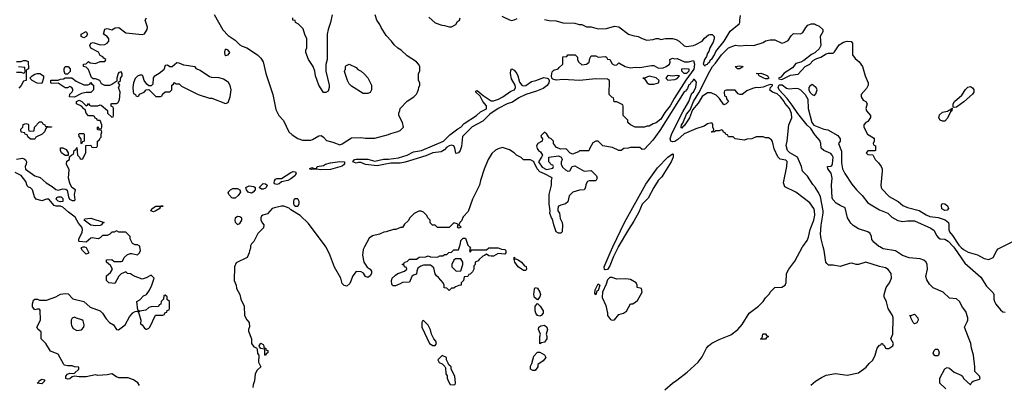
# Model space of a CAD drawing. Header units: inches. Extents: x 2348352 to 2479776, y 460422 to 613655.
# Tile 580 of 590: x 2453159 to 2461622, y 588810 to 591953. Entities that reach past the tile are written whole.
import ezdxf

# ---------------------------------------------------------------- set-up
doc = ezdxf.new("R2010")
doc.units = ezdxf.units.IN
doc.header["$MEASUREMENT"] = 0
for name, color, linetype in [('C4558', 7, 'Continuous'), ('C4559', 7, 'Continuous'), ('C4568', 7, 'Continuous'), ('C4569', 7, 'Continuous')]:
    doc.layers.add(name, color=color, linetype=linetype)

msp = doc.modelspace()

# ---------------------------------------------------------------- linework, layer by layer
at = {"layer": 'C4558', "color": 4}
for points, elevation in [([(2454189.3, 588809.3), (2454172.9, 588832.9), (2454138, 588858), (2454090, 588875.3), (2454010, 588875.3), (2453990, 588882), (2453950, 588908), (2453910, 588899), (2453830, 588895.3), (2453810, 588899), (2453730, 588883.7), (2453670, 588883.7), (2453630, 588889.2), (2453610, 588884), (2453590, 588864.5), (2453570, 588863.7), (2453555.3, 588870), (2453556, 588890), (2453570, 588906.8), (2453590, 588914.8), (2453610, 588911), (2453630, 588916), (2453668, 588950), (2453666, 588966), (2453630, 588968.7), (2453610, 588978), (2453570, 588979), (2453544.7, 588984.7), (2453538, 588990), (2453490, 589078), (2453423.1, 589103.1), (2453382, 589170), (2453344, 589210), (2453342, 589270), (2453318, 589290), (2453306, 589310), (2453338, 589370), (2453335.3, 589455.3), (2453330, 589466), (2453310, 589466), (2453290, 589458), (2453270, 589486), (2453269.1, 589510.9), (2453278, 589542), (2453288.9, 589551.1), (2453311.1, 589551.1), (2453330, 589542), (2453390, 589542), (2453470, 589571), (2453510, 589594.8), (2453550, 589600.7), (2453575.5, 589595.5), (2453614.8, 589554.8), (2453710.7, 589530.7), (2453763, 589483), (2453850, 589451), (2453870, 589431.3), (2453900.7, 589380.7), (2453930.6, 589350.6), (2453964.7, 589330), (2453990, 589291.3), (2454008, 589288), (2454065.1, 589330), (2454102, 589398), (2454130, 589434), (2454150, 589444.9), (2454166.4, 589446.4), (2454178, 589442), (2454186, 589450), (2454175.3, 589455.3), (2454166, 589530), (2454190, 589544.7), (2454221.5, 589578.5), (2454248, 589590), (2454272.9, 589627.1), (2454293.2, 589670), (2454313.2, 589730), (2454290, 589758), (2454246.4, 589733.6), (2454210, 589724), (2454138, 589750), (2454110, 589768.7), (2454086, 589770), (2454070, 589786), (2454030, 589768), (2454010.9, 589749.1), (2453976, 589684), (2453926, 589690), (2453906, 589710), (2453906, 589750), (2453940.4, 589779.6), (2453955.3, 589810), (2453940.4, 589840.4), (2453906, 589870), (2453906, 589890), (2453951.6, 589891.6), (2453970, 589874), (2454030, 589874), (2454042, 589878), (2454055.3, 589910), (2454084.1, 589935.9), (2454110, 589944), (2454123.5, 589943.5), (2454170, 589932), (2454188, 589950), (2454198, 589970), (2454191.3, 590000)], 32), ([(2453715, 590000), (2453730, 589994), (2453752, 589950), (2453750, 589946), (2453730, 589938), (2453698, 589970), (2453688, 589990), (2453690, 589994), (2453705, 590000)], 32), ([(2455142, 590000), (2455142, 589990), (2455132.7, 589967.3), (2455131.6, 589948.4), (2455114, 589910), (2455018, 589862), (2455004, 589830), (2455000.7, 589710), (2455019.1, 589670), (2455023.4, 589643.4), (2455050.7, 589590), (2455058.8, 589550), (2455086.8, 589490), (2455091.3, 589410), (2455110, 589372), (2455132, 589350), (2455132.7, 589312.7), (2455124.7, 589290), (2455125.4, 589274.6), (2455151.3, 589210), (2455151.3, 589170), (2455170, 589142), (2455192.7, 589132.7), (2455199.6, 589119.6), (2455203.6, 589083.6), (2455214, 589070), (2455211.3, 589010), (2455231.3, 588970), (2455199.6, 588940.4), (2455182, 588910), (2455178, 588850), (2455165.4, 588814.6), (2455162, 588790)], 32), ([(2456121.9, 590000), (2456110, 589978), (2456104, 589930), (2456116, 589870), (2456146, 589826), (2456171.3, 589810), (2456182, 589790), (2456182, 589770), (2456171.3, 589750), (2456150, 589738), (2456130, 589746), (2456114.6, 589774.6), (2456094, 589786), (2456050, 589788), (2456021, 589750), (2455995.3, 589684.7), (2455970, 589662), (2455948.4, 589668.4), (2455930, 589686), (2455918, 589730), (2455865.6, 589825.6), (2455820.2, 589940.2), (2455789.2, 590000)], 32), ([(2457024, 590000), (2457034, 589990), (2457026, 589974), (2457030, 589954), (2457046, 589974), (2457170, 589974), (2457190, 589992), (2457270, 589992), (2457299.6, 589979.6), (2457330, 589978), (2457338, 589970), (2457338, 589950), (2457330, 589938), (2457270, 589942), (2457230, 589921.2), (2457210, 589919), (2457190, 589922), (2457170, 589938), (2457155.3, 589924.7), (2457141, 589919), (2457107.1, 589892.9), (2457098.8, 589881.2), (2457074, 589870), (2457074, 589850), (2457063.6, 589836.4), (2457062, 589810), (2457050, 589786), (2457030, 589766), (2457018, 589762), (2457010, 589746), (2456978, 589742), (2456974, 589710), (2456954, 589690), (2456954, 589670), (2456932.7, 589667.3), (2456903.6, 589656.4), (2456890, 589646), (2456870, 589646), (2456850, 589626), (2456830, 589646), (2456807.3, 589647.3), (2456806, 589670), (2456798, 589690), (2456758, 589738), (2456742, 589750), (2456729.4, 589769.4), (2456719, 589819), (2456690, 589842), (2456630, 589842), (2456606, 589834), (2456582, 589818), (2456571, 589790), (2456570, 589766), (2456543.6, 589756.4), (2456530, 589746), (2456510, 589698), (2456450, 589695.3), (2456430, 589682), (2456390, 589666), (2456370, 589666), (2456358, 589678), (2456354, 589710), (2456359, 589730), (2456390, 589758), (2456410, 589772), (2456466, 589790), (2456486, 589810), (2456482, 589822), (2456466, 589830), (2456462, 589842), (2456446, 589850), (2456462, 589858), (2456466, 589870), (2456490, 589874), (2456510, 589894), (2456570, 589894), (2456592.7, 589912.7), (2456650, 589914), (2456670, 589922), (2456690, 589914), (2456750, 589912), (2456770, 589922), (2456796.4, 589923.6), (2456810, 589934), (2456830, 589934), (2456847.3, 589952.7), (2456870, 589954), (2456890, 589974), (2456930, 589974), (2456938.7, 590000)], 32), ([(2458303.2, 590000), (2458302, 589998), (2458262, 589918), (2458230, 589838), (2458210, 589806.6), (2458190, 589802.9), (2458186, 589806), (2458182.6, 589830), (2458233, 589950), (2458257.1, 590000)], 32), ([(2458704, 588770), (2458768.7, 588830), (2458806.8, 588853.2), (2458896.6, 588923.4), (2458991.7, 589008.3), (2459024.8, 589055.2), (2459061.2, 589130), (2459079, 589150), (2459107.5, 589172.5), (2459170, 589204), (2459270, 589243), (2459331.4, 589288.6), (2459367.7, 589332.3), (2459429.2, 589430), (2459509, 589490), (2459549, 589530), (2459570, 589562), (2459603.1, 589596.9), (2459610, 589612), (2459650, 589652), (2459710, 589654), (2459738, 589670), (2459747.3, 589692.7), (2459749, 589770), (2459769, 589810), (2459822, 589878), (2459887.5, 590000)], 32), ([(2459958, 588810), (2459978, 588830), (2460000, 588844.7)], 28)]:
    msp.add_lwpolyline(points, dxfattribs=dict(at, elevation=elevation))
for points, elevation in [([(2457414, 589894), (2457422, 589898), (2457442, 589890), (2457471, 589870), (2457498, 589838), (2457510.7, 589830.7), (2457516, 589810), (2457510, 589798), (2457490, 589798), (2457442, 589830), (2457415.3, 589870), (2457408.7, 589891.3), (2457408.9, 589911.1), (2457414, 589906)], 32), ([(2456950, 589898), (2456903.6, 589896.4), (2456890, 589886), (2456872, 589850), (2456872, 589830), (2456910, 589792), (2456950, 589794), (2456968.7, 589850), (2456968, 589870)], 32), ([(2458250, 589738), (2458230, 589738), (2458210, 589718), (2458200.4, 589679.6), (2458169.1, 589610), (2458164.9, 589564.9), (2458196.9, 589496.9), (2458211.3, 589430), (2458211.3, 589410), (2458236.9, 589376.9), (2458250, 589371.3), (2458270, 589372), (2458310, 589418), (2458350, 589431.3), (2458373.2, 589446.8), (2458409.2, 589510.8), (2458430, 589511.3), (2458470, 589538), (2458508, 589610), (2458502, 589642), (2458466, 589650), (2458466, 589670), (2458458, 589690), (2458410, 589721.2), (2458370, 589725.2), (2458290, 589724)], 36), ([(2458110, 589589.2), (2458103.7, 589603.7), (2458106.3, 589630), (2458130, 589682.8), (2458146, 589670), (2458130, 589626.6), (2458119.8, 589620.2)], 32), ([(2454410, 589586), (2454398, 589582), (2454394, 589550), (2454374, 589530), (2454372.7, 589507.3), (2454358, 589502), (2454352.7, 589487.3), (2454290, 589486), (2454270, 589479), (2454243.4, 589456.6), (2454191.1, 589448.9), (2454181, 589439), (2454200.7, 589370), (2454198, 589338), (2454212, 589330), (2454230, 589302), (2454246, 589294), (2454250, 589292), (2454270, 589302), (2454278, 589310), (2454327.3, 589412.7), (2454390, 589414), (2454402, 589418), (2454407.3, 589432.7), (2454422, 589438), (2454427.3, 589452.7), (2454442, 589458), (2454446, 589470), (2454446, 589530), (2454427.3, 589547.3), (2454426, 589570)], 32), ([(2457610, 589546), (2457584.5, 589564.5), (2457577.2, 589590), (2457583.1, 589636.9), (2457590, 589652), (2457610, 589644.7), (2457630.7, 589610), (2457634, 589590), (2457630.6, 589569.4)], 32), ([(2457630, 589405.2), (2457608.7, 589410), (2457595.3, 589430), (2457589.3, 589449.3), (2457589, 589490), (2457610, 589514), (2457632, 589490), (2457658, 589450), (2457658, 589430), (2457642, 589410)], 32), ([(2453630, 589395.3), (2453610, 589388), (2453601, 589370), (2453601.4, 589341.4), (2453604, 589324), (2453618.8, 589298.8), (2453650, 589281), (2453690, 589286), (2453709, 589310), (2453714, 589330), (2453704, 589364), (2453692.9, 589372.9), (2453646, 589386)], 32), ([(2456630, 589366), (2456618, 589362), (2456614, 589350), (2456614, 589310), (2456682, 589170), (2456710, 589152), (2456730, 589152), (2456742, 589170), (2456735.3, 589190), (2456718, 589210), (2456698, 589250), (2456690, 589286), (2456670, 589326)], 36), ([(2457630, 589166), (2457628.7, 589230), (2457635.3, 589250), (2457618, 589290), (2457622, 589310), (2457637.2, 589322.8), (2457670, 589326), (2457691, 589310), (2457696, 589290), (2457684.7, 589250), (2457690.7, 589230.7), (2457690.5, 589209.5), (2457670, 589182), (2457643.6, 589176.4)], 32), ([(2459530, 589206), (2459526, 589210), (2459542, 589218), (2459546, 589250), (2459550, 589254), (2459570, 589254), (2459578, 589238), (2459594, 589230), (2459578, 589222), (2459570, 589206)], 28), ([(2455270, 589066), (2455266, 589070), (2455266, 589110), (2455262, 589122), (2455230, 589126), (2455220.4, 589140.4), (2455218, 589150), (2455230, 589172), (2455250, 589162), (2455258, 589150), (2455258, 589138), (2455274, 589126), (2455274, 589114), (2455291.3, 589110), (2455291.6, 589088.4), (2455278, 589082)], 32), ([(2456790, 589066), (2456754, 589030), (2456765.4, 589005.4), (2456790, 588994), (2456812.7, 588972.7), (2456819.6, 588959.6), (2456822, 588910), (2456831.6, 588891.6), (2456832.7, 588872.7), (2456843.6, 588843.6), (2456858, 588818), (2456890, 588814), (2456902, 588818), (2456906, 588830), (2456898, 588890), (2456866, 588950), (2456866, 588970), (2456847.3, 588987.3), (2456840.4, 589000.4), (2456828.4, 589028.4), (2456826, 589050)], 36), ([(2457570, 588938), (2457550, 588948), (2457550, 588974), (2457562, 588998), (2457579, 589061), (2457610, 589094), (2457630, 589094), (2457670, 589071.3), (2457682, 589050), (2457658, 589022), (2457612, 588990), (2457611.3, 588970), (2457590, 588938)], 32), ([(2453350, 588823.7), (2453309.4, 588830), (2453323.1, 588836.9), (2453326, 588850), (2453350, 588862), (2453370, 588856), (2453374, 588850), (2453370, 588842)], 32)]:
    msp.add_lwpolyline(points, close=True, dxfattribs=dict(at, elevation=elevation))
at = {"layer": 'C4559', "color": 4}
for points, elevation in [([(2453130, 590755.5), (2453182, 590762), (2453197.3, 590757.3), (2453207.3, 590747.3), (2453216, 590730), (2453214.8, 590710), (2453205.5, 590690), (2453209.1, 590669.1), (2453290, 590610.5), (2453335.6, 590595.6), (2453386.4, 590550), (2453438.9, 590518.9), (2453470, 590493), (2453490, 590488.7), (2453530, 590499.1), (2453555.3, 590495.3), (2453567.3, 590487.3), (2453577, 590430), (2453587, 590410), (2453610, 590399.5), (2453630, 590398), (2453636, 590404), (2453629.4, 590450.6), (2453638, 590490), (2453608, 590510), (2453588.9, 590548.9), (2453579, 590590), (2453583.1, 590663.1), (2453562, 590710), (2453564, 590736), (2453586, 590750), (2453586, 590774), (2453607.3, 590792.7), (2453622, 590798), (2453626, 590830), (2453642, 590838), (2453650, 590854), (2453654, 590790), (2453672.7, 590772.7), (2453678, 590758), (2453690, 590754), (2453702, 590758), (2453727.3, 590812.7), (2453727.3, 590872.7), (2453770, 590874), (2453778, 590858), (2453790, 590854), (2453822, 590858), (2453826, 590870), (2453826, 590910), (2453842, 590918), (2453847.3, 590932.7), (2453858, 590942), (2453858, 590970), (2453866, 590990), (2453862, 591002), (2453830, 591006), (2453826, 591010), (2453826, 591030), (2453830, 591034), (2453838, 591018), (2453850, 591014), (2453862, 591018), (2453866, 591030), (2453866, 591050), (2453850, 591086), (2453827.3, 591087.3), (2453822, 591102), (2453807.3, 591107.3), (2453802, 591122), (2453790, 591126), (2453750, 591126), (2453728.7, 591148.7), (2453722, 591182), (2453710, 591186), (2453689, 591209), (2453648, 591230), (2453646, 591250), (2453670, 591262), (2453694, 591250), (2453730, 591214), (2453742, 591218), (2453750, 591234), (2453758, 591218), (2453770, 591214), (2453830, 591214), (2453850, 591222), (2453859.6, 591219.6), (2453912.7, 591172.7), (2453914, 591150), (2453950, 591114), (2453962, 591118), (2453966, 591130), (2453966, 591190), (2453962, 591202), (2453946, 591210), (2453946, 591230), (2453950, 591234), (2453990, 591234), (2454002, 591238), (2454015.3, 591264.7), (2454022, 591330), (2454008.9, 591371.1), (2454018, 591390), (2454006, 591414), (2454026, 591430), (2454026, 591450), (2454038, 591470), (2454038, 591490), (2454030, 591506), (2454010, 591498), (2454004.7, 591490), (2453994, 591450), (2453994, 591426), (2453950, 591395.3), (2453930, 591388.7), (2453890, 591388), (2453863.1, 591403.1), (2453846, 591430), (2453810, 591446), (2453790, 591446), (2453776.4, 591456.4), (2453750, 591526), (2453730, 591546), (2453706, 591550), (2453706, 591570), (2453730, 591574), (2453750, 591594), (2453763.6, 591583.6), (2453810, 591578), (2453850, 591594), (2453890, 591594), (2453896.4, 591603.6), (2453898, 591610), (2453882, 591622), (2453874.6, 591634.6), (2453850, 591646), (2453834.6, 591674.6), (2453769.3, 591709.3), (2453762, 591730), (2453769.2, 591750.8), (2453790, 591758), (2453850, 591738), (2453890, 591741), (2453910, 591751.3), (2453924, 591770), (2453925.2, 591790), (2453910, 591809), (2453878, 591830), (2453890, 591872), (2453910, 591878), (2453950, 591864.7), (2453978, 591882), (2454010, 591886.8), (2454070, 591841), (2454210, 591824.7), (2454230, 591832), (2454255.3, 591870), (2454258, 591890), (2454238, 591950), (2454248, 591970)], 32), ([(2454830, 591998), (2454905.2, 591865.2), (2454950, 591818), (2455010, 591778), (2455050, 591738), (2455070, 591724.7), (2455110, 591711.3), (2455202, 591650), (2455230, 591622), (2455251, 591590), (2455274.8, 591490), (2455334.8, 591310), (2455359.8, 591179.8), (2455384.7, 591130), (2455425.4, 591085.4), (2455472, 590990), (2455502, 590962), (2455550, 590931.3), (2455590, 590918), (2455661.2, 590918.8), (2455676.5, 590923.5), (2455730, 590956), (2455750, 590958), (2455770, 590944.7), (2455795.3, 590915.3), (2455850, 590901), (2455910, 590878), (2455930, 590884.7), (2456010, 590938), (2456090, 590941), (2456130, 590936), (2456210, 590936), (2456330, 590966), (2456350, 590976), (2456410, 590991.3), (2456430, 591002), (2456458, 591030), (2456448.7, 591070), (2456418, 591130), (2456418, 591150), (2456427.3, 591172.7), (2456428, 591190), (2456490, 591252), (2456546, 591290), (2456570, 591314), (2456578, 591330), (2456587.3, 591352.7), (2456588.4, 591371.6), (2456598, 591390), (2456598, 591410), (2456588, 591430), (2456588, 591490), (2456598, 591510), (2456598, 591550), (2456588, 591570), (2456568, 591590), (2456490, 591642), (2456438, 591690), (2456410, 591708), (2456378, 591738), (2456355.3, 591770), (2456310, 591818), (2456264.7, 591884.7), (2456252.9, 591912.9), (2456228.7, 591950), (2456213.6, 591993.6)], 32), ([(2455845.4, 591994.6), (2455831, 591930), (2455810.8, 591870), (2455802.8, 591830), (2455801, 591610), (2455791.1, 591568.9), (2455791.3, 591510), (2455818.8, 591390), (2455818.8, 591370), (2455810, 591338), (2455790, 591326), (2455770, 591328), (2455728.7, 591390), (2455702, 591470), (2455695.3, 591510), (2455682, 591550), (2455642, 591610), (2455618, 591670), (2455618, 591690), (2455627.3, 591712.7), (2455628, 591790), (2455610, 591826), (2455594, 591874), (2455555.3, 591915.3), (2455528.9, 591928.9), (2455526, 591946), (2455506, 591950), (2455506, 591970)], 32), ([(2456675.3, 591975.3), (2456730, 591926), (2456786.4, 591906.4), (2456810, 591904.7), (2456850, 591892), (2456870, 591892), (2456908.4, 591911.6), (2456923.1, 591936.9), (2456938, 591950), (2456946, 591970)], 32), ([(2457304, 591984), (2457370, 591951), (2457390, 591946), (2457410, 591951), (2457435.5, 591964.5)], 32), ([(2457670, 591956), (2457710, 591947.3), (2457770, 591944.7), (2457827.1, 591927.1), (2457930, 591922.8), (2457968.4, 591911.6), (2457991.1, 591911.1), (2458031.6, 591891.6), (2458070, 591891), (2458130, 591876), (2458203.1, 591876.9), (2458270, 591898), (2458310, 591891.3), (2458391.3, 591830), (2458430, 591817.3), (2458474, 591810), (2458510, 591791.3), (2458550, 591778), (2458603.6, 591783.6), (2458630, 591791.3), (2458650, 591791.3), (2458670, 591782), (2458710, 591791), (2458770.9, 591790.9), (2458802, 591782), (2458828, 591768), (2458870, 591727.7), (2458890, 591723.8), (2458950, 591730.4), (2458970, 591739.3), (2459024, 591770), (2459044.5, 591795.5), (2459078, 591822), (2459090, 591827.3), (2459110, 591826.8), (2459126.8, 591810), (2459127.7, 591790), (2459118.8, 591761.2), (2459091.3, 591710), (2459081, 591679), (2459070, 591666), (2459062.8, 591637.2), (2459046, 591610), (2459034, 591570), (2459050, 591554), (2459054.6, 591565.4), (2459070, 591572), (2459076.5, 591583.5), (2459090, 591592), (2459094.2, 591605.8), (2459110, 591621), (2459130, 591652), (2459141.5, 591678.5), (2459213, 591770), (2459265.9, 591854.1), (2459342.5, 591917.5), (2459349.3, 591930), (2459347.3, 591950), (2459355.6, 591990)], 32), ([(2460000, 590508.4), (2459999, 590510), (2459976.5, 590536.5), (2459930, 590608), (2459888.7, 590650), (2459879, 590690), (2459844.5, 590770), (2459778, 590810), (2459759.5, 590830), (2459747, 590873), (2459756, 590910), (2459769.7, 591050.3), (2459795.1, 591110), (2459792, 591148), (2459774.3, 591190), (2459734.6, 591234.6), (2459729.6, 591250), (2459699.1, 591290), (2459670, 591315.4), (2459629, 591330), (2459607.8, 591347.8), (2459612.7, 591370), (2459630, 591387.3), (2459630, 591394), (2459615.6, 591395.6), (2459591.3, 591390), (2459550, 591373.3), (2459510, 591367), (2459490, 591369.2), (2459458, 591362), (2459410, 591342), (2459370, 591309.2), (2459349, 591309), (2459334.6, 591314.6), (2459307.3, 591347.3), (2459230, 591346), (2459218, 591342), (2459214, 591330), (2459218, 591298), (2459230, 591294), (2459232.7, 591272.7), (2459251.3, 591250), (2459232, 591230), (2459210, 591222), (2459175.3, 591275.3), (2459144.7, 591304.7), (2459103.3, 591323.3), (2459070, 591324.7), (2459025.9, 591294.1), (2458990, 591236.9), (2458942.3, 591177.7), (2458915.6, 591110), (2458870, 591042), (2458861.7, 591038.3), (2458850, 591022), (2458843.9, 591023.9), (2458847.2, 591050), (2458857.7, 591062.3), (2458890, 591140.4), (2458921.3, 591178.7), (2458949.3, 591250.7), (2458995.3, 591324.7), (2459089.9, 591510.1), (2459113.8, 591550), (2459140.5, 591579.5), (2459190, 591652.2), (2459250, 591710.7), (2459310, 591734), (2459350, 591727.3), (2459410, 591734.8), (2459468.9, 591731.1), (2459550, 591758), (2459569.2, 591770.8), (2459610, 591781), (2459650, 591778.8), (2459710, 591751), (2459730, 591756), (2459764.7, 591775.3), (2459790, 591814), (2459810, 591834), (2459870, 591832), (2459890, 591842), (2459914.6, 591885.4), (2459934.6, 591905.4), (2459963.1, 591916.9), (2459990, 591918), (2460000, 591913)], 28), ([(2453130, 591594), (2453170, 591594), (2453190, 591602), (2453210, 591602), (2453230, 591594), (2453234, 591530), (2453218, 591522), (2453214, 591510), (2453214, 591430), (2453190, 591426), (2453171.6, 591388.4), (2453150, 591366)], 32), ([(2460000, 591674.7), (2459992.3, 591667.7), (2459964.9, 591655.1), (2459898.6, 591601.4), (2459872.4, 591587.6), (2459830, 591578), (2459800.7, 591539.3), (2459730, 591493.3), (2459700.4, 591459.6), (2459681, 591450), (2459683.5, 591443.5), (2459710, 591438), (2459783.3, 591476.7), (2459850, 591486), (2459909.6, 591550.4), (2459950, 591570.7), (2459978, 591602), (2460000, 591613.9)], 28), ([(2453130, 591502), (2453170, 591502), (2453190, 591494), (2453202, 591498), (2453206, 591510), (2453202, 591542), (2453148.4, 591548.4)], 32), ([(2459887.5, 590000), (2459890, 590004.7), (2459926.3, 590053.7), (2459937.5, 590082.5), (2459952, 590150), (2459985.6, 590230), (2459993.4, 590273.4), (2459991.5, 590310), (2459985.1, 590330), (2459950, 590379.3), (2459830, 590469.2), (2459735.3, 590515.3), (2459724, 590550), (2459752, 590690), (2459754.2, 590734.2), (2459745.2, 590745.2), (2459695.1, 590755.1), (2459674.8, 590774.8), (2459643.2, 590843.2), (2459630, 590906), (2459620.4, 590920.4), (2459596.4, 590936.4), (2459570, 590938), (2459550, 590946), (2459490, 590946), (2459451.6, 590928.4), (2459410, 590926), (2459390, 590918), (2459308.4, 590928.4), (2459290, 590946), (2459250, 590946), (2459242, 590962), (2459227.3, 590967.3), (2459222, 590982), (2459207.3, 590987.3), (2459202, 591002), (2459190, 591006), (2459170, 590998), (2459142, 590998), (2459131.6, 590988.4), (2459110, 590986), (2459106, 590990), (2459122, 590998), (2459126, 591010), (2459118, 591030), (2459116.4, 591056.4), (2459107.3, 591067.3), (2459070, 591059.3), (2459040.7, 591039.3), (2458970, 591016), (2458870, 590972.8), (2458817.1, 590922.9), (2458790, 590906.3), (2458770, 590902.4), (2458756, 590910), (2458749.7, 590930), (2458764.1, 590975.9), (2458858.5, 591161.5), (2458910, 591251), (2458937.2, 591322.8), (2458950, 591331.3), (2458970, 591374), (2458976.4, 591416.4), (2458958, 591438), (2458950, 591438), (2458939.8, 591420.2), (2458930, 591415.3), (2458920.7, 591399.3), (2458910, 591392.7), (2458898, 591362), (2458880.7, 591339.3), (2458870, 591332.7), (2458659.7, 591000.3), (2458601.8, 590918.2), (2458530, 590839), (2458510, 590838), (2458490, 590853.2), (2458410, 590855.3), (2458390, 590848), (2458352.7, 590847.3), (2458330, 590828), (2458310, 590828), (2458254.6, 590854.6), (2458170, 590869), (2458130, 590908), (2458110, 590908), (2458086.4, 590893.6), (2458058, 590850), (2458050, 590826), (2457970, 590826), (2457962, 590818), (2457910, 590798), (2457886, 590810), (2457859, 590839), (2457850, 590842), (2457810, 590839), (2457774, 590854), (2457746, 590890), (2457746, 590910), (2457726, 590930), (2457710, 590938), (2457690, 590968), (2457670, 590986), (2457641, 590959), (2457638, 590950), (2457651.3, 590930), (2457651, 590909), (2457611, 590889), (2457601, 590870), (2457606.4, 590846.4), (2457618, 590830), (2457636.3, 590816.3), (2457652, 590790), (2457644.7, 590770), (2457618, 590730), (2457650, 590684.7), (2457686, 590666), (2457742, 590678), (2457746, 590690), (2457742, 590702), (2457730, 590706), (2457708, 590730), (2457706, 590770), (2457790, 590782), (2457814, 590770), (2457819.6, 590759.6), (2457822, 590750), (2457812.7, 590727.3), (2457812, 590710), (2457825.4, 590685.4), (2457850, 590662), (2457870, 590652), (2457887.3, 590652.7), (2457908, 590690), (2457930, 590696), (2458010, 590651), (2458070, 590658), (2458118, 590610), (2458122, 590590), (2458111.1, 590568.9), (2458052.7, 590567.3), (2458038, 590562), (2458023.6, 590536.4), (2458022, 590510), (2458012, 590490), (2457970, 590489), (2457912, 590470), (2457882, 590438), (2457870, 590388.7), (2457850, 590369), (2457810, 590359), (2457791.1, 590348.9), (2457784.7, 590330), (2457784.7, 590310), (2457798, 590290), (2457805.4, 590245.4), (2457821, 590210), (2457824.7, 590190), (2457822, 590130), (2457810, 590118), (2457790, 590118), (2457769.3, 590129.3), (2457748.7, 590190), (2457739, 590239), (2457728.7, 590250), (2457715.3, 590290), (2457719, 590310), (2457709, 590370), (2457709, 590450), (2457729, 590530), (2457728.7, 590571.3), (2457734.6, 590594.6), (2457670, 590629), (2457630, 590644), (2457605.2, 590670), (2457578, 590730), (2457570, 590738), (2457550, 590748), (2457490, 590748), (2457470, 590768), (2457430, 590788.7), (2457410, 590808.7), (2457370, 590835.3), (2457310, 590854), (2457270, 590844), (2457247.5, 590832.5), (2457218, 590802), (2457186, 590750), (2457150.7, 590669.3), (2457118.8, 590570), (2457110.6, 590529.4), (2457051, 590410), (2457014.4, 590305.6), (2456970, 590258), (2456954.8, 590225.2), (2456942, 590210), (2456934, 590190), (2456954, 590170), (2456930, 590162), (2456922, 590170), (2456928, 590190), (2456919, 590199), (2456890, 590206), (2456850, 590168), (2456750, 590166), (2456730, 590186), (2456707.3, 590187.3), (2456687.3, 590207.3), (2456686, 590230), (2456666, 590250), (2456658, 590270), (2456630, 590298), (2456610, 590308), (2456590, 590308), (2456550, 590288), (2456512, 590250), (2456496.9, 590223.1), (2456465.4, 590194.6), (2456450, 590168), (2456432.7, 590167.3), (2456391.1, 590148.9), (2456371.6, 590148.4), (2456310, 590128.7), (2456290, 590128), (2456250, 590108.7), (2456190, 590095.3), (2456163.5, 590076.5), (2456121.9, 590000)], 32), ([(2460000, 590957.7), (2459989.9, 590969.9), (2459958.2, 591018.2), (2459927.9, 591047.9), (2459846.2, 591146.2), (2459799.1, 591219.1), (2459755.5, 591275.6), (2459686, 591350), (2459677.2, 591370), (2459688.1, 591391.9), (2459711.9, 591391.9), (2459750, 591364.4), (2459770, 591357.6), (2459830, 591365.3), (2459850, 591363.1), (2459870, 591350.4), (2459910, 591308.7), (2459933.6, 591270), (2459937.4, 591190), (2459969, 591069), (2459985.7, 591045.7), (2460000, 591040)], 24), ([(2460000, 591373), (2459970, 591395.3), (2459950, 591382), (2459942.8, 591370), (2459942, 591350), (2459950.7, 591330), (2459970, 591310.7), (2459990, 591302.8), (2460000, 591313.4)], 28), ([(2458257.1, 590000), (2458358.3, 590210), (2458541.3, 590538.7), (2458639.6, 590680.4), (2458728.5, 590771.5), (2458770, 590798.8), (2458776.3, 590796.3), (2458774.9, 590770), (2458758.4, 590730), (2458701.8, 590638.2), (2458677.3, 590602.7), (2458647.2, 590570), (2458608.5, 590510), (2458560.4, 590419.6), (2458510, 590366), (2458480.6, 590299.4), (2458438.7, 590221.3), (2458390.4, 590150), (2458303.2, 590000)], 32), ([(2454191.3, 590000), (2454190, 590006), (2454170, 590018), (2454150, 590018), (2454128, 590030), (2454108.9, 590068.9), (2454108, 590090), (2454070, 590126), (2454010, 590126), (2453990, 590138), (2453970, 590126), (2453950, 590126), (2453934, 590110), (2453910, 590098), (2453870, 590098), (2453850, 590078), (2453834, 590070), (2453782, 590078), (2453770, 590075.3), (2453730, 590042), (2453670, 590046), (2453666, 590050), (2453666, 590070), (2453696.5, 590123.5), (2453699.3, 590150), (2453692, 590170), (2453663.8, 590203.8), (2453636.2, 590256.2), (2453577.4, 590297.4), (2453530, 590340.4), (2453510, 590349.7), (2453470.9, 590350.9), (2453456, 590356), (2453410, 590409.3), (2453390, 590409.3), (2453350, 590395.1), (2453299, 590410), (2453285.2, 590430), (2453269.2, 590490), (2453250, 590509.2), (2453234.2, 590514.2), (2453223.7, 590523.7), (2453210, 590562), (2453172.6, 590612.6), (2453120.3, 590640.3)], 32), ([(2455789.2, 590000), (2455784, 590010), (2455640.2, 590200.2), (2455569.3, 590269.3), (2455490, 590318), (2455473.6, 590333.6), (2455430, 590349.2), (2455410, 590349.2), (2455350, 590336), (2455330, 590329.3), (2455290, 590284), (2455247.3, 590272.7), (2455236.9, 590263.1), (2455231.3, 590250), (2455231.3, 590230), (2455244.5, 590204.5), (2455258, 590190), (2455255.3, 590164.7), (2455205.4, 590114.6), (2455170, 590046), (2455150, 590026), (2455142, 590010), (2455142, 590000)], 32), ([(2453705, 590000), (2453710, 590002), (2453715, 590000)], 32), ([(2456938.7, 590000), (2456948.7, 590030), (2456950, 590054), (2456970, 590074), (2456990, 590074), (2457010, 590014), (2457024, 590000)], 32)]:
    msp.add_lwpolyline(points, dxfattribs=dict(at, elevation=elevation))
for points, elevation in [([(2453710, 591798), (2453688, 591810), (2453686, 591830), (2453730, 591852), (2453742, 591830), (2453730, 591808)], 32), ([(2454930, 591699), (2454922.8, 591690), (2454918.8, 591670), (2454922, 591650), (2454930, 591644.7), (2454950, 591651), (2454965.2, 591670), (2454951.9, 591691.9)], 32), ([(2457990, 591564.7), (2458030, 591570.8), (2458052.9, 591587.1), (2458059, 591621), (2458070, 591642), (2458110, 591642), (2458131.6, 591631.6), (2458190, 591638), (2458202, 591630), (2458210, 591614), (2458230, 591612), (2458250, 591574), (2458270, 591562), (2458290, 591564.7), (2458310, 591582), (2458362.8, 591550), (2458410, 591539.6), (2458450, 591544.2), (2458490, 591542.2), (2458590, 591560.8), (2458610, 591558.7), (2458650, 591536.9), (2458690, 591540.2), (2458716.2, 591550), (2458745.2, 591570), (2458748.7, 591588.7), (2458746, 591610), (2458770, 591622), (2458790, 591618), (2458810, 591621), (2458874, 591590), (2458906, 591590), (2458950, 591601), (2458959, 591570), (2458953.5, 591526.5), (2458885.5, 591434.5), (2458784.8, 591275.2), (2458750, 591211.8), (2458705.3, 591154.8), (2458670, 591099.3), (2458630, 591065.2), (2458602.8, 591057.2), (2458570, 591038), (2458550, 591038), (2458530, 591028.7), (2458450, 591028), (2458408.4, 591048.4), (2458386, 591070), (2458386, 591090), (2458346, 591130), (2458346, 591210), (2458342, 591222), (2458290, 591246), (2458267.3, 591247.3), (2458262, 591282), (2458247.3, 591287.3), (2458226, 591310), (2458228, 591430), (2458210, 591442), (2458110, 591445.6), (2457970, 591429.2), (2457830, 591439.8), (2457770, 591432), (2457741.2, 591441.2), (2457733.3, 591450), (2457729.6, 591469.6), (2457735.6, 591504.4), (2457750, 591518), (2457788, 591530), (2457796.4, 591543.6), (2457826, 591570), (2457827.3, 591632.7), (2457862, 591638), (2457870, 591652), (2457934, 591650), (2457952, 591630), (2457952, 591610), (2457962, 591590)], 28), ([(2453550, 591486), (2453542, 591510), (2453542, 591530), (2453550, 591551.3), (2453574, 591550), (2453592, 591530), (2453591.6, 591508.4), (2453570, 591486)], 32), ([(2454510, 591582), (2454470, 591548), (2454449, 591549), (2454430, 591562), (2454410, 591558), (2454397.3, 591522.7), (2454358, 591490), (2454314.8, 591465.2), (2454306.4, 591453.6), (2454302, 591398), (2454290, 591386), (2454270, 591386), (2454250, 591398), (2454228.7, 591430), (2454218, 591470), (2454210, 591475.3), (2454190, 591475.3), (2454170, 591468), (2454151.1, 591448.9), (2454138, 591410), (2454132, 591370), (2454132.7, 591332.7), (2454138, 591318), (2454154, 591310), (2454158, 591298), (2454170, 591294), (2454182, 591298), (2454188.4, 591311.6), (2454228.4, 591331.6), (2454246, 591350), (2454270, 591354), (2454330, 591294), (2454370, 591294), (2454382, 591298), (2454387.3, 591312.7), (2454410, 591334), (2454450, 591334), (2454466, 591350), (2454466, 591390), (2454482, 591398), (2454490, 591412), (2454502, 591402), (2454530, 591402), (2454550, 591382), (2454694, 591310), (2454790, 591278), (2454810, 591278), (2454927.3, 591232.7), (2454950, 591242), (2454969, 591290), (2454977.2, 591350), (2454966.3, 591386.3), (2454952.5, 591412.5), (2454942, 591422), (2454910, 591442), (2454873.6, 591453.6), (2454810, 591455.3), (2454790, 591462), (2454710, 591515.3), (2454678, 591530), (2454667.3, 591547.3), (2454570, 591562), (2454530, 591579)], 32), ([(2456110, 591318), (2456010, 591382), (2455990, 591402), (2455975.3, 591430), (2455949.1, 591509.1), (2455958, 591530), (2455958, 591550), (2455963.1, 591556.9), (2455991.6, 591571.6), (2456050, 591542), (2456065.4, 591525.4), (2456094, 591510), (2456123.6, 591483.6), (2456150, 591454), (2456182, 591390), (2456182, 591350), (2456170, 591328), (2456150, 591318)], 32), ([(2457485.4, 591385.4), (2457510, 591387.6), (2457558.4, 591421.6), (2457595.3, 591430), (2457662.7, 591457.3), (2457691.6, 591451.5), (2457703.4, 591443.4), (2457710.5, 591430.5), (2457707.4, 591410), (2457692.7, 591387.3), (2457657.3, 591362.7), (2457602.2, 591337.8), (2457510, 591311.1), (2457450, 591282), (2457394.9, 591245.1), (2457350, 591231.1), (2457270.4, 591190), (2457199.9, 591140.1), (2457138.9, 591081.1), (2457046.8, 591033.2), (2456965.5, 590950), (2456955.8, 590864.2), (2456944, 590830), (2456930, 590809), (2456910, 590804), (2456907, 590807), (2456898.7, 590850), (2456890, 590869.2), (2456870, 590873.7), (2456850, 590869.6), (2456830, 590858.7), (2456810, 590835.1), (2456782.3, 590817.7), (2456710, 590809.7), (2456650, 590783), (2456471.3, 590728.7), (2456430, 590720.5), (2456350, 590719.6), (2456290, 590709.7), (2456230, 590697), (2456130, 590708.2), (2456090, 590727), (2456070, 590727), (2456050, 590720.9), (2456022, 590730), (2456035.3, 590750), (2456050, 590753.1), (2456150, 590752.9), (2456210, 590737.1), (2456285.9, 590754.1), (2456330, 590753.4), (2456414.2, 590765.9), (2456490, 590788.7), (2456544, 590816), (2456612, 590828), (2456802.7, 590910), (2456857.1, 590962.9), (2456924.4, 591015.6), (2456949.3, 591030), (2456980.1, 591059.9), (2457085.2, 591130), (2457118.4, 591161.6), (2457171.9, 591188.1), (2457172.3, 591212.3), (2457140.9, 591250), (2457116.5, 591296.5), (2457079, 591330), (2457080.2, 591339.8), (2457090, 591344.7), (2457141.1, 591301.1), (2457210, 591256.3), (2457230, 591255.5), (2457273.2, 591270), (2457310.9, 591289.1), (2457381.6, 591338.4), (2457412.7, 591350), (2457419.3, 591370), (2457417.2, 591390), (2457384.8, 591444.8), (2457377, 591490), (2457381.2, 591518.8), (2457390, 591532), (2457410, 591518), (2457430.5, 591490.5), (2457440.5, 591470), (2457455.5, 591415.5), (2457474.8, 591390)], 28), ([(2458890, 591489.8), (2458869.7, 591490), (2458849.5, 591510), (2458849.2, 591530), (2458874.5, 591534.5), (2458911.2, 591531.2), (2458910.2, 591510)], 24), ([(2459350, 591529.7), (2459328, 591530), (2459309.2, 591550), (2459350, 591556.5), (2459378, 591550)], 24), ([(2453350, 591406), (2453308.4, 591408.4), (2453266, 591430), (2453246, 591450), (2453266, 591470), (2453290, 591484.7), (2453310, 591492), (2453331.6, 591491.6), (2453362, 591470), (2453362, 591450)], 32), ([(2453710, 591392), (2453747.3, 591392.7), (2453762, 591398), (2453770, 591414), (2453778, 591398), (2453794, 591390), (2453792, 591350), (2453770, 591328), (2453730, 591328), (2453690, 591318), (2453630, 591286), (2453586, 591290), (2453588.4, 591311.6), (2453610, 591334), (2453614.6, 591345.4), (2453614.6, 591354.6), (2453606, 591370), (2453590, 591378), (2453570, 591368), (2453548.4, 591368.4), (2453490, 591408), (2453430, 591406), (2453426, 591410), (2453427.3, 591432.7), (2453490, 591432), (2453510, 591442), (2453536.4, 591443.6), (2453550, 591454), (2453607.3, 591452.7), (2453643.6, 591423.6)], 32), ([(2458570, 591466.3), (2458530, 591451.5), (2458514, 591450), (2458530, 591446), (2458550.8, 591410.8), (2458570, 591398), (2458610, 591398), (2458630, 591404.7), (2458648.7, 591411.3), (2458655.3, 591430), (2458630, 591453.7)], 28), ([(2458810, 591473.8), (2458770, 591469), (2458730, 591472.3), (2458714, 591450), (2458730, 591434), (2458790, 591438), (2458810, 591448.4), (2458829, 591470)], 28), ([(2459570, 591444.2), (2459554, 591450), (2459516, 591470), (2459506.6, 591486.6), (2459488.4, 591491.6), (2459527.9, 591492.1), (2459570, 591480.3), (2459585.5, 591470), (2459597.3, 591450), (2459590, 591444.5)], 24), ([(2453250, 590926), (2453227.3, 590947.3), (2453222, 590962), (2453206, 590970), (2453202, 590982), (2453170, 590986), (2453168.4, 591011.6), (2453186, 591030), (2453189, 591051), (2453210, 591062), (2453230, 591054), (2453234, 591050), (2453234, 591010), (2453238, 590998), (2453250, 590994), (2453282, 590998), (2453286, 591030), (2453330, 591074), (2453350, 591074), (2453358, 591058), (2453374, 591050), (2453378, 591038), (2453432.7, 591032.7), (2453431.6, 591028.4), (2453390, 591026), (2453382, 591018), (2453372, 590990), (2453352, 590970), (2453298, 590942), (2453290, 590926)], 32), ([(2453690, 590886), (2453686, 590890), (2453686, 590930), (2453668.7, 590948.7), (2453666, 590970), (2453670, 590974), (2453710, 590974), (2453714, 590970), (2453714, 590910), (2453698, 590902)], 32), ([(2453550, 590786), (2453518, 590810), (2453508.9, 590828.9), (2453508.9, 590851.1), (2453530, 590851.3), (2453556.9, 590836.9), (2453574, 590810), (2453574, 590786), (2453570, 590786)], 32), ([(2455743.3, 590663.3), (2455711.3, 590668.7), (2455670, 590664), (2455648.7, 590670), (2455670, 590682), (2455690, 590674), (2455710, 590674), (2455715.3, 590690), (2455770, 590699.3), (2455786, 590710), (2455830, 590723.9), (2455910, 590735.5), (2455951, 590730), (2455951, 590710), (2455930, 590695.1), (2455850, 590669.7), (2455830, 590665.3)], 28), ([(2455370, 590536.2), (2455350, 590541.2), (2455346, 590550), (2455348.1, 590568.1), (2455358, 590582), (2455370, 590588.4), (2455410, 590586.8), (2455490, 590638.9), (2455510, 590648), (2455530, 590644.7), (2455534.9, 590630), (2455523, 590610), (2455490, 590585.4), (2455462.8, 590570), (2455410, 590558), (2455390, 590541.1)], 28), ([(2454990, 590417.6), (2454982.7, 590422.7), (2454955.1, 590450), (2454951.8, 590470), (2454969.3, 590490), (2454990, 590501.5), (2455030, 590502.6), (2455050.8, 590490), (2455057.1, 590470), (2455037.5, 590442.5), (2455010, 590419.6)], 28), ([(2455150, 590462.3), (2455123.6, 590470), (2455109.2, 590490), (2455102.7, 590510), (2455130, 590525.7), (2455170, 590518.7), (2455181.6, 590510), (2455182.4, 590490), (2455165.5, 590470)], 28), ([(2455250, 590496.9), (2455237.2, 590497.2), (2455217, 590510), (2455250, 590543.7), (2455270, 590543.1), (2455284.4, 590530), (2455278.4, 590510), (2455270, 590504.4)], 28), ([(2453510, 590388.7), (2453490, 590394.5), (2453472.3, 590410), (2453476.5, 590423.5), (2453488, 590430), (2453514.8, 590430), (2453530, 590414.8), (2453530, 590389.7)], 28), ([(2454310, 590302), (2454285.2, 590310), (2454297.2, 590330), (2454328.7, 590350), (2454391.3, 590350), (2454370.7, 590349.3), (2454362, 590338), (2454362.8, 590330), (2454330, 590309.6)], 28), ([(2455527.5, 590412.5), (2455516, 590404), (2455511, 590390), (2455511.3, 590370), (2455518, 590358), (2455530, 590351.3), (2455550, 590351), (2455560.9, 590370), (2455560.7, 590390), (2455550, 590412.3)], 32), ([(2453810, 590179.7), (2453770, 590186.6), (2453713.2, 590230), (2453718, 590242), (2453770, 590246), (2453884.7, 590210), (2453874.4, 590205.6), (2453862.8, 590190), (2453850, 590185.4)], 28), ([(2455030, 590262), (2455010, 590246), (2455006.8, 590230), (2455010, 590214), (2455030, 590192), (2455050, 590202), (2455068, 590230), (2455067.3, 590247.3), (2455050, 590258)], 32)]:
    msp.add_lwpolyline(points, close=True, dxfattribs=dict(at, elevation=elevation))
at = {"layer": 'C4568', "color": 4}
for points, elevation in [([(2460000, 588844.7), (2460050, 588878), (2460090, 588896), (2460170, 588910.7), (2460270, 588898), (2460370, 588916.3), (2460434.6, 588965.4), (2460461.1, 588998.9), (2460492.6, 589027.4), (2460513.2, 589070), (2460529.1, 589130.9), (2460550, 589154), (2460562, 589158), (2460566, 589170), (2460574, 589170), (2460578, 589158), (2460590, 589154), (2460602, 589130), (2460610, 589126), (2460630, 589127.3), (2460664, 589150), (2460668.7, 589170), (2460646, 589210), (2460664, 589250), (2460666.2, 589390), (2460661, 589410), (2460624, 589470), (2460608.1, 589528.1), (2460589.4, 589570), (2460589.4, 589590), (2460606.6, 589650), (2460635.1, 589690), (2460652, 589730), (2460649.4, 589770), (2460625.1, 589805.1), (2460601.5, 589821.5), (2460550, 589832), (2460430.9, 589869.1), (2460370, 589849), (2460350, 589849.2), (2460310, 589859.3), (2460290, 589858), (2460210, 589832.7), (2460150, 589844), (2460110, 589842), (2460096, 589856), (2460089.3, 589870), (2460072.7, 589970), (2460064.8, 590000)], 28), ([(2461120.4, 588780.4), (2461068.4, 588828.4), (2461068.9, 588871.1), (2461110, 588951.3), (2461130, 588962), (2461150, 588958), (2461190, 588922), (2461250, 588898), (2461262, 588890), (2461272, 588870), (2461330, 588814), (2461343.1, 588836.9), (2461354.6, 588845.4), (2461410, 588862), (2461414, 588870), (2461408, 588890), (2461368.7, 588930), (2461369, 588970), (2461357, 589070), (2461339, 589130), (2461335.3, 589170), (2461279, 589310), (2461304.1, 589355.9), (2461309.3, 589370), (2461309.3, 589390), (2461290, 589444), (2461261.7, 589481.7), (2461236, 589530), (2461210, 589552.7), (2461150, 589558), (2461095.3, 589610), (2461009.5, 589649.5), (2460978.6, 589678.6), (2460955.5, 589715.5), (2460946.3, 589746.3), (2460961.2, 589810), (2460959, 589850), (2460949.2, 589870), (2460930, 589886), (2460898.3, 589898.3), (2460805.1, 589905.1), (2460746, 589926), (2460685.6, 589965.6), (2460582, 589982), (2460552.7, 590000)], 24), ([(2461183.9, 590000), (2461192.8, 589990), (2461281.3, 589861.3), (2461420.3, 589740.2), (2461470, 589662.8), (2461526.4, 589606.4), (2461533.4, 589590), (2461533.4, 589550), (2461538, 589530), (2461550, 589507.3), (2461590, 589458.8), (2461610, 589442.8), (2461630, 589438)], 24), ([(2461246.3, 590000), (2461250, 589996.3), (2461270, 589979.1), (2461310, 589956), (2461390.7, 589930.7), (2461450, 589901), (2461490, 589892), (2461526, 589910), (2461558, 589970), (2461570, 589982), (2461604.5, 590000)], 28)]:
    msp.add_lwpolyline(points, dxfattribs=dict(at, elevation=elevation))
at = {"layer": 'C4568', "color": 4, "elevation": 24}
for points in [[(2460850, 589338), (2460838, 589350), (2460818, 589390), (2460818, 589398), (2460806, 589410), (2460827.3, 589412.7), (2460850, 589422), (2460878, 589390), (2460882, 589370), (2460870, 589348)], [(2461024, 589064), (2461010, 589086), (2461018, 589110), (2461030, 589122), (2461050, 589122), (2461056, 589110), (2461061, 589090), (2461056, 589070), (2461050, 589064)]]:
    msp.add_lwpolyline(points, close=True, dxfattribs=at)
at = {"layer": 'C4569', "color": 4}
for points, elevation in [([(2460000, 591913), (2460030, 591898), (2460062, 591870), (2460062, 591850), (2460038, 591810), (2460044.7, 591730), (2460030, 591702), (2460000, 591674.7)], 28), ([(2460000, 591613.9), (2460010, 591619.3), (2460044, 591630), (2460090, 591660.7), (2460110, 591666.8), (2460150, 591666), (2460162.7, 591677.3), (2460203.8, 591736.2), (2460240.8, 591759.2), (2460270, 591768.2), (2460307.1, 591767.1), (2460316.3, 591750), (2460316, 591650), (2460339.8, 591619.8), (2460374.8, 591590), (2460404, 591550), (2460426, 591470), (2460450.6, 591410), (2460450.6, 591390), (2460438.4, 591361.6), (2460392, 591310), (2460391.3, 591290), (2460410, 591262), (2460432, 591250), (2460442, 591230), (2460431.3, 591190), (2460438, 591170), (2460471.3, 591130), (2460471.1, 591111.1), (2460450, 591078), (2460431.6, 591068.4), (2460414, 591050), (2460414, 591030), (2460444.7, 590970), (2460498, 590938), (2460502, 590930), (2460502, 590910), (2460494, 590890), (2460498, 590878), (2460514, 590870), (2460514, 590830), (2460510, 590826), (2460450, 590826), (2460434, 590810), (2460450, 590794), (2460492.7, 590792.7), (2460512, 590750), (2460542, 590722), (2460564.7, 590690), (2460572, 590670), (2460571.6, 590651.6), (2460561, 590530), (2460562.8, 590510), (2460570, 590498), (2460632.5, 590432.5), (2460710.3, 590390.3), (2460750, 590357.3), (2460790, 590337.3), (2460890, 590313), (2460950, 590275.5), (2460981.7, 590261.7), (2461053, 590253), (2461113.4, 590233.4), (2461141, 590210), (2461146, 590190), (2461144, 590150), (2461150.8, 590130), (2461178, 590098), (2461230, 590016.3), (2461246.3, 590000)], 28), ([(2460000, 591313.4), (2460003.2, 591316.8), (2460012.7, 591350), (2460004, 591370), (2460000, 591373)], 28), ([(2460000, 591040), (2460070, 591012.7), (2460105.2, 591005.2), (2460190, 590958), (2460211, 590930), (2460211.3, 590910), (2460198, 590890), (2460223.1, 590823.1), (2460223.2, 590723.2), (2460230.7, 590670), (2460250.7, 590630), (2460310, 590540.5), (2460352.2, 590490), (2460401.3, 590441.3), (2460450, 590378.8), (2460550, 590317.3), (2460622, 590290), (2460654.8, 590254.8), (2460706.4, 590226.4), (2460750, 590219.1), (2460790, 590224.9), (2460850, 590223), (2460990, 590162), (2461020.5, 590140.5), (2461038.8, 590098.8), (2461057.1, 590077.1), (2461072, 590070), (2461110, 590065.3), (2461139.3, 590050), (2461183.9, 590000)], 24), ([(2460552.7, 590000), (2460544.8, 590004.8), (2460500.9, 590040.9), (2460483.1, 590063.1), (2460481.2, 590090), (2460470, 590114), (2460450, 590129), (2460370, 590155.3), (2460322.7, 590182.7), (2460303.2, 590203.2), (2460274, 590250), (2460255.5, 590335.5), (2460210, 590355.1), (2460176.1, 590376.1), (2460147.9, 590407.9), (2460143, 590423), (2460136.2, 590530), (2460142.9, 590590), (2460132.9, 590632.9), (2460105.2, 590670), (2460102, 590690), (2460130, 590694), (2460139.6, 590700.4), (2460145.8, 590714.2), (2460151.1, 590770), (2460143.6, 590790), (2460130, 590803.6), (2460069.7, 590829.7), (2460048.4, 590848.4), (2460044.5, 590890), (2460035.3, 590915.3), (2460000, 590957.7)], 24), ([(2460064.8, 590000), (2460046.6, 590070), (2460040.9, 590110), (2460047.2, 590187.2), (2460065.6, 590290), (2460065.6, 590310), (2460042.7, 590430), (2460026.3, 590466.3), (2460000, 590508.4)], 28), ([(2461604.5, 590000), (2461690, 590044.7)], 28)]:
    msp.add_lwpolyline(points, dxfattribs=dict(at, elevation=elevation))
at = {"layer": 'C4569', "color": 4, "elevation": 28}
for points in [[(2461190, 591198), (2461181.2, 591201.2), (2461182.6, 591230), (2461193.7, 591250), (2461256.6, 591303.4), (2461287.9, 591352.1), (2461307.8, 591372.2), (2461330, 591378.5), (2461347.7, 591367.7), (2461360.2, 591350), (2461360.8, 591330), (2461348, 591312), (2461273.2, 591246.8), (2461210, 591202.6)], [(2461090, 591080.5), (2461069.7, 591089.8), (2461059.1, 591110), (2461064.2, 591135.8), (2461090, 591158.3), (2461132.3, 591167.7), (2461150, 591177.3), (2461158.8, 591178.8), (2461166, 591174), (2461166, 591186), (2461172.7, 591192.7), (2461170.3, 591169.7), (2461158.8, 591161.2), (2461132.3, 591107.7), (2461110, 591082)], [(2461110, 590314), (2461086.3, 590326.3), (2461082, 590358), (2461087.3, 590372.7), (2461110, 590371.3), (2461133.7, 590353.7), (2461141, 590330), (2461130, 590315.3)]]:
    msp.add_lwpolyline(points, close=True, dxfattribs=at)

doc.saveas('drawing.dxf')
